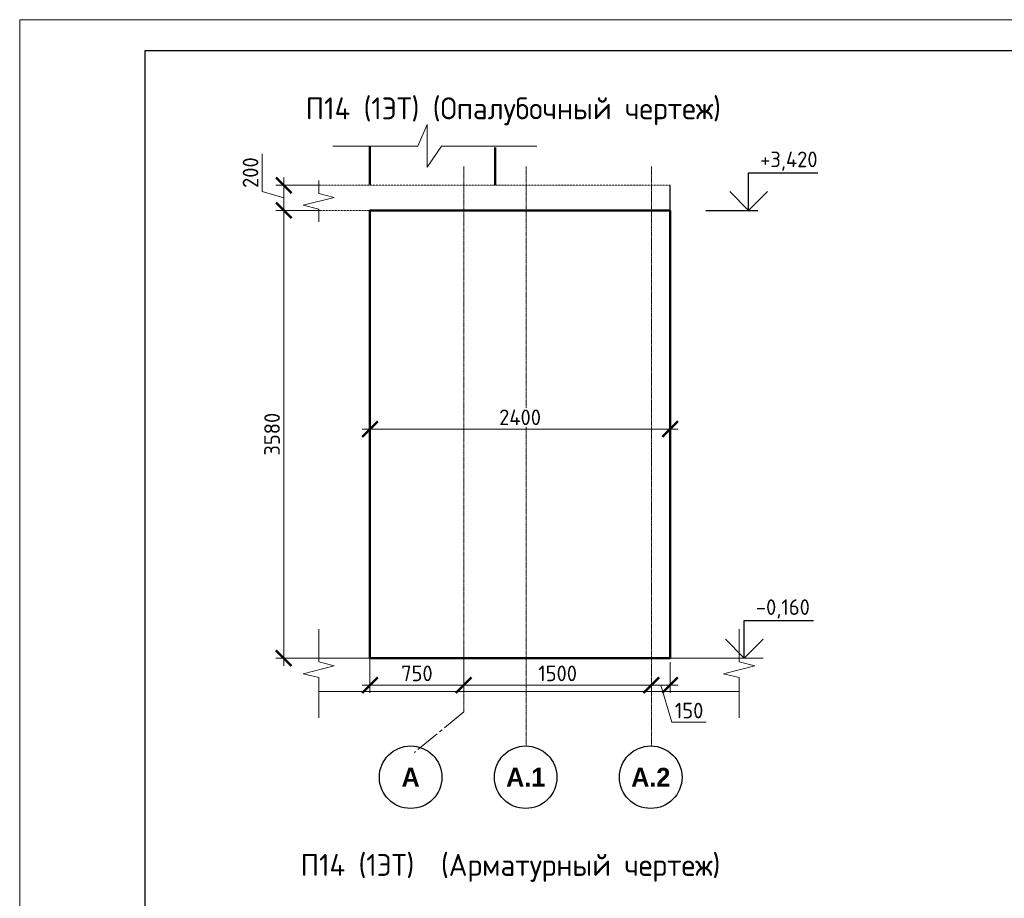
# Model space of a CAD drawing. Header units: millimetres. Extents: x 263826 to 1718326, y -423071 to 70137.
# Tile 466 of 486: x 1096675 to 1112419, y -125002 to -110951. Entities that reach past the tile are written whole.
import ezdxf

# ---------------------------------------------------------------- set-up
doc = ezdxf.new("R2010")
doc.units = ezdxf.units.MM
for name, pattern in [('01 Штриховая _4 мм_', [6, 3.5, -2.5]), ('______5', [1100, 800, -100, 100, -100]), ('осевая', [50.8, 31.75, -6.35, 6.35, -6.35])]:
    doc.linetypes.add(name, pattern=pattern)
for name, color, linetype, lineweight in [('AF_Perekritie', 90, 'Continuous', 18), ('AF_Stena', 90, 'Continuous', 18), ('KR_Fundament', 253, 'Continuous', 18), ('Оси', 40, '______5', 18), ('РАЗМЕРЫ', 1, 'Continuous', 9), ('ТОНКИЕ', 7, 'Continuous', 9)]:
    doc.layers.add(name, color=color, linetype=linetype, lineweight=lineweight)
doc.layers.add('ТОЛСТЫЕ_ОСНОВНЫЕ', color=6, linetype='Continuous')
doc.styles.add('Century Gothic', font='GOTHIC.TTF')
doc.styles.add('GOST-2.304_Type-B', font='GOST_Common.ttf')
doc.dimstyles.new('мой 25', dxfattribs={"dimscale": 100, "dimtxt": 2.5, "dimasz": 2.5, "dimexe": 1.25, "dimexo": 0.625, "dimtad": 1, "dimdec": 0, "dimlfac": 0.5, "dimtxsty": 'GOST-2.304_Type-B', "dimblk": 'ARCHTICK', "dimcen": 2.5, "dimdle": 1.25, "dimaunit": 1, "dimadec": 1, "dimazin": 2, "dimtfac": 1, "dimtdec": 0, "dimtmove": 1, "dimatfit": 3, "dimfxl": 6, "dimfxlon": 1, "dimtfill": 1, "dimlwd": -1, "dimlwe": -1, "dimarcsym": 0})

# ---------------------------------------------------------------- blocks, each defined once
blk = doc.blocks.new('*U46')
at = {"layer": 'ТОЛСТЫЕ_ОСНОВНЫЕ', "color": 6}
blk.add_lwpolyline([(20, 5), (415, 5), (415, 292), (20, 292)], close=True, dxfattribs=at)
at = {"layer": 'ТОНКИЕ'}
blk.add_lwpolyline([(0, 0), (420, 0), (420, 297), (0, 297)], close=True, dxfattribs=at)
blk = doc.blocks.new('_ArchTick')
at = {"color": 0, "linetype": 'ByBlock', "const_width": 0.15}
blk.add_lwpolyline([(-0.5, -0.5), (0.5, 0.5)], dxfattribs=at)
blk = doc.blocks.new('*D2617')
at = {"layer": 'DEFPOINTS', "color": 0, "transparency": 16777216}
for p in [(1101816, -113600), (1100897, -114000), (1102276, -114000)]:
    blk.add_point(p, dxfattribs=at)
at = {"layer": 'РАЗМЕРЫ', "color": 0, "linetype": 'Continuous', "transparency": 16777216}
for p, q in [((1100553, -113697), (1100553, -113097)), ((1100897, -113475), (1100897, -114125)), ((1101497, -113600), (1100772, -113600)), ((1100897, -113800), (1100553, -113697)), ((1101497, -114000), (1100772, -114000))]:
    blk.add_line(p, q, dxfattribs=at)
at = {"layer": 'РАЗМЕРЫ', "color": 0, "transparency": 16777216, "xscale": 250, "yscale": 250, "zscale": 250}
for p, rotation in [((1100897, -113600), 90), ((1100897, -114000), 270)]:
    blk.add_blockref('_ArchTick', p, dxfattribs=dict(at, rotation=rotation))
at = {"layer": 'РАЗМЕРЫ', "color": 0, "lineweight": 0, "transparency": 16777216, "insert": (1100366, -113397), "char_height": 250, "attachment_point": 5, "rotation": 90, "style": 'GOST-2.304_Type-B', "bg_fill": 3, "box_fill_scale": 1.1, "bg_fill_color": 256, "bg_fill_true_color": 13158600, "bg_fill_transparency": 0}
blk.add_mtext('200', dxfattribs=at)
blk = doc.blocks.new('*D2618')
at = {"layer": 'DEFPOINTS', "color": 0, "transparency": 16777216}
for p in [(1102276, -114000), (1100897, -121160), (1102375, -121160)]:
    blk.add_point(p, dxfattribs=at)
at = {"layer": 'РАЗМЕРЫ', "color": 0, "linetype": 'Continuous', "transparency": 16777216}
for p, q in [((1100897, -113875), (1100897, -121285)), ((1101497, -114000), (1100772, -114000)), ((1101497, -121160), (1100772, -121160))]:
    blk.add_line(p, q, dxfattribs=at)
at = {"layer": 'РАЗМЕРЫ', "color": 0, "transparency": 16777216, "xscale": 250, "yscale": 250, "zscale": 250}
for p, rotation in [((1100897, -114000), 90), ((1100897, -121160), 270)]:
    blk.add_blockref('_ArchTick', p, dxfattribs=dict(at, rotation=rotation))
at = {"layer": 'РАЗМЕРЫ', "color": 0, "lineweight": 0, "transparency": 16777216, "insert": (1100710, -117580), "char_height": 250, "attachment_point": 5, "rotation": 90, "style": 'GOST-2.304_Type-B', "bg_fill": 3, "box_fill_scale": 1.1, "bg_fill_color": 256, "bg_fill_true_color": 13158600, "bg_fill_transparency": 0}
blk.add_mtext('3580', dxfattribs=at)
blk = doc.blocks.new('*D2632')
at = {"layer": 'DEFPOINTS', "color": 0, "transparency": 16777216}
for p in [(1102276, -117498), (1102276, -117580), (1107076, -117580)]:
    blk.add_point(p, dxfattribs=at)
at = {"layer": 'РАЗМЕРЫ', "color": 0, "linetype": 'Continuous', "transparency": 16777216}
for p, q in [((1102276, -117518), (1102276, -117373)), ((1107076, -117518), (1107076, -117373)), ((1107201, -117498), (1102151, -117498))]:
    blk.add_line(p, q, dxfattribs=at)
at = {"layer": 'РАЗМЕРЫ', "color": 0, "transparency": 16777216, "xscale": 250, "yscale": 250, "zscale": 250, "rotation": 180}
blk.add_blockref('_ArchTick', (1102276, -117498), dxfattribs=at)
at = {"layer": 'РАЗМЕРЫ', "color": 0, "transparency": 16777216, "xscale": 250, "yscale": 250, "zscale": 250}
blk.add_blockref('_ArchTick', (1107076, -117498), dxfattribs=at)
at = {"layer": 'РАЗМЕРЫ', "color": 0, "lineweight": 0, "transparency": 16777216, "insert": (1104676, -117310), "char_height": 250, "attachment_point": 5, "style": 'GOST-2.304_Type-B', "bg_fill": 3, "box_fill_scale": 1.1, "bg_fill_color": 256, "bg_fill_true_color": 13158600, "bg_fill_transparency": 0}
blk.add_mtext('2400', dxfattribs=at)
blk = doc.blocks.new('*D3005')
at = {"layer": 'DEFPOINTS', "color": 0, "transparency": 16777216}
for p in [(1107076, -121160), (1106776, -121500), (1107076, -121593)]:
    blk.add_point(p, dxfattribs=at)
at = {"layer": 'РАЗМЕРЫ', "color": 0, "linetype": 'Continuous', "transparency": 16777216}
for p, q in [((1107076, -121223), (1107076, -121718)), ((1106651, -121593), (1107201, -121593)), ((1106776, -121562), (1106776, -121718)), ((1106926, -121593), (1107104, -122186)), ((1107104, -122186), (1107654, -122186))]:
    blk.add_line(p, q, dxfattribs=at)
at = {"layer": 'РАЗМЕРЫ', "color": 0, "transparency": 16777216, "xscale": 250, "yscale": 250, "zscale": 250, "rotation": 180}
blk.add_blockref('_ArchTick', (1106776, -121593), dxfattribs=at)
at = {"layer": 'РАЗМЕРЫ', "color": 0, "transparency": 16777216, "xscale": 250, "yscale": 250, "zscale": 250}
blk.add_blockref('_ArchTick', (1107076, -121593), dxfattribs=at)
at = {"layer": 'РАЗМЕРЫ', "color": 0, "lineweight": 0, "transparency": 16777216, "insert": (1107379, -121999), "char_height": 250, "attachment_point": 5, "style": 'GOST-2.304_Type-B', "bg_fill": 3, "box_fill_scale": 1.1, "bg_fill_color": 256, "bg_fill_true_color": 13158600, "bg_fill_transparency": 0}
blk.add_mtext('150', dxfattribs=at)
blk = doc.blocks.new('*D3006')
at = {"layer": 'DEFPOINTS', "color": 0, "transparency": 16777216}
for p in [(1103776, -120881), (1106776, -121500), (1103776, -121593)]:
    blk.add_point(p, dxfattribs=at)
at = {"layer": 'РАЗМЕРЫ', "color": 0, "linetype": 'Continuous', "transparency": 16777216}
for p, q in [((1103776, -120993), (1103776, -121718)), ((1106901, -121593), (1103651, -121593)), ((1106776, -121562), (1106776, -121718))]:
    blk.add_line(p, q, dxfattribs=at)
at = {"layer": 'РАЗМЕРЫ', "color": 0, "transparency": 16777216, "xscale": 250, "yscale": 250, "zscale": 250, "rotation": 180}
blk.add_blockref('_ArchTick', (1103776, -121593), dxfattribs=at)
at = {"layer": 'РАЗМЕРЫ', "color": 0, "transparency": 16777216, "xscale": 250, "yscale": 250, "zscale": 250}
blk.add_blockref('_ArchTick', (1106776, -121593), dxfattribs=at)
at = {"layer": 'РАЗМЕРЫ', "color": 0, "lineweight": 0, "transparency": 16777216, "insert": (1105276, -121405), "char_height": 250, "attachment_point": 5, "style": 'GOST-2.304_Type-B', "bg_fill": 3, "box_fill_scale": 1.1, "bg_fill_color": 256, "bg_fill_true_color": 13158600, "bg_fill_transparency": 0}
blk.add_mtext('1500', dxfattribs=at)
blk = doc.blocks.new('*D3007')
at = {"layer": 'DEFPOINTS', "color": 0, "transparency": 16777216}
for p in [(1102276, -120761), (1103776, -120881), (1102276, -121593)]:
    blk.add_point(p, dxfattribs=at)
at = {"layer": 'РАЗМЕРЫ', "color": 0, "linetype": 'Continuous', "transparency": 16777216}
for p, q in [((1102276, -120993), (1102276, -121718)), ((1103776, -120993), (1103776, -121718)), ((1103901, -121593), (1102151, -121593))]:
    blk.add_line(p, q, dxfattribs=at)
at = {"layer": 'РАЗМЕРЫ', "color": 0, "transparency": 16777216, "xscale": 250, "yscale": 250, "zscale": 250, "rotation": 180}
blk.add_blockref('_ArchTick', (1102276, -121593), dxfattribs=at)
at = {"layer": 'РАЗМЕРЫ', "color": 0, "transparency": 16777216, "xscale": 250, "yscale": 250, "zscale": 250}
blk.add_blockref('_ArchTick', (1103776, -121593), dxfattribs=at)
at = {"layer": 'РАЗМЕРЫ', "color": 0, "lineweight": 0, "transparency": 16777216, "insert": (1103026, -121405), "char_height": 250, "attachment_point": 5, "style": 'GOST-2.304_Type-B', "bg_fill": 3, "box_fill_scale": 1.1, "bg_fill_color": 256, "bg_fill_true_color": 13158600, "bg_fill_transparency": 0}
blk.add_mtext('750', dxfattribs=at)

msp = doc.modelspace()

# ---------------------------------------------------------------- linework, layer by layer
at = {"color": 1}
msp.add_line((1107075.95325, -114000.0792), (1107075.95325, -113600.0792), dxfattribs=at)
for points in [[(1108330.26513, -114000.0792), (1108330.26513, -113400.0792)], [(1108330.26513, -113400.0792), (1109435.53988, -113400.0792)], [(1108630.26513, -113700.0792), (1108330.26513, -114000.0792), (1108030.26513, -113700.0792)], [(1107645.69838, -114000.0792), (1108480.26513, -114000.0792)], [(1108261.38255, -121160.0792), (1108261.38255, -120560.0792)], [(1108261.38255, -120560.0792), (1109366.6573, -120560.0792)], [(1108561.38255, -120860.0792), (1108261.38255, -121160.0792), (1107961.38255, -120860.0792)]]:
    msp.add_lwpolyline(points)
at = {"color": 0, "linetype": 'ByBlock', "lineweight": -2}
for centre in [(1102925.84826, -123065.19245), (1104765.84826, -123065.19245), (1106765.84826, -123065.19245)]:
    msp.add_circle(centre, 500, dxfattribs=at)
at = {"layer": 'AF_Perekritie', "linetype": '01 Штриховая _4 мм_', "lineweight": 9}
for p, q in [((1107075.95325, -113600.0792), (1101455.7187, -113600.0792)), ((1101455.7187, -114000.0792), (1107075.95325, -114000.0792))]:
    msp.add_line(p, q, dxfattribs=at)
at = {"layer": 'AF_Stena', "lineweight": 50}
for p, q in [((1104275.95325, -113599.35411), (1104275.95325, -112996.43713)), ((1107075.95325, -114000.0792), (1102275.95411, -114000.0792)), ((1102275.95411, -114000.0792), (1102275.95411, -121160.0792)), ((1107075.95325, -121160.0792), (1107075.95325, -114000.0792))]:
    msp.add_line(p, q, dxfattribs=at)
at = {"layer": 'AF_Stena', "lineweight": 20}
for points in [[(1101455.7187, -113675.0792), (1101455.7187, -113525.0792)], [(1101705.7187, -113792.5794), (1101205.7187, -113917.5794)], [(1101455.7187, -113675.0792), (1101455.7187, -113730.0794)], [(1101455.7187, -113730.0794), (1101705.7187, -113792.5794)], [(1101205.7187, -113917.5794), (1101455.7187, -113980.0794)], [(1101455.7187, -113980.0794), (1101455.7187, -114035.0796)], [(1101455.7187, -114035.0796), (1101455.7187, -114185.0796)], [(1108177.45873, -121167.48632), (1108177.45873, -120695.62698)], [(1108177.45873, -121167.48632), (1108177.45873, -121222.48652)], [(1108177.45873, -121222.48652), (1108427.45873, -121284.98652)], [(1108427.45873, -121284.98652), (1107927.45873, -121409.98652)], [(1101205.7187, -121409.98652), (1101455.7187, -121472.48652)], [(1101455.7187, -121472.48652), (1101455.7187, -121527.48672)], [(1101455.7187, -121527.48672), (1101455.7187, -122113.17533)], [(1107927.45873, -121409.98652), (1108177.45873, -121472.48652)], [(1108177.45873, -121472.48652), (1108177.45873, -121527.48672)], [(1108177.45873, -121527.48672), (1108177.45873, -122113.17533)]]:
    msp.add_lwpolyline(points, dxfattribs=at)
at = {"layer": 'KR_Fundament', "lineweight": 9}
msp.add_line((1101455.7187, -121694.05314), (1108177.45873, -121694.05314), dxfattribs=at)
at = {"layer": 'Оси', "color": 16, "linetype": 'осевая', "lineweight": 0, "ltscale": 0.5, "transparency": 33554687}
for p, q in [((1103775.95325, -122021.00936), (1103775.95325, -113300.5014)), ((1104775.95325, -122562.57158), (1104775.95325, -113300.5014)), ((1106775.95325, -122562.57158), (1106775.95325, -113300.5014))]:
    msp.add_line(p, q, dxfattribs=at)
at = {"layer": 'Оси', "color": 16, "linetype": '______5', "lineweight": 0, "ltscale": 0.5, "transparency": 33554687}
msp.add_line((1103775.95325, -122021.00936), (1102985.66089, -122669.82942), dxfattribs=at)
at = {"layer": 'РАЗМЕРЫ', "color": 4}
for p, q in [((1103040.85611, -112975.30806), (1103192.26348, -112625.75066)), ((1103192.26348, -112625.75066), (1103192.26348, -113310.55612)), ((1101683.27446, -112975.30806), (1103040.85611, -112975.30806)), ((1103192.26348, -113310.55612), (1103420.62231, -112975.30806)), ((1103420.62231, -112975.30806), (1104942.50246, -112975.30806))]:
    msp.add_line(p, q, dxfattribs=at)

# ---------------------------------------------------------------- block references
at = {"xscale": 100, "yscale": 100, "zscale": 100}
msp.add_blockref('*U46', (1096675.02999, -140651.33079), dxfattribs=at)

# ---------------------------------------------------------------- texts
at = {"style": 'GOST-2.304_Type-B'}
for s, p in [('+3,420', (1108516.1836, -113310.0792)), ('-0,160', (1108447.30102, -120470.0792))]:
    msp.add_text(s, height=249.999994, dxfattribs=at).set_placement(p)
at = {"layer": 'Оси', "color": 16, "linetype": 'Continuous', "lineweight": 25, "transparency": 33554687, "char_height": 600, "attachment_point": 5, "style": 'Century Gothic'}
for s, insert, width in [('\\A1;{\\fCentury Gothic|i0|b1;\\H300.000000;\\W1.000000;\\C16;А}\\P', (1102925.84826, -123065.19245), 920), ('\\A1;{\\fCentury Gothic|i0|b1;\\H300.000000;\\W1.000000;\\C16;А.1}\\P', (1104765.84826, -123065.19245), 1620), ('\\A1;{\\fCentury Gothic|i0|b1;\\H300.000000;\\W1.000000;\\C16;А.2}\\P', (1106765.84826, -123065.19245), 1620)]:
    msp.add_mtext(s, dxfattribs=dict(at, insert=insert, width=width))
at = {"layer": 'РАЗМЕРЫ', "char_height": 350, "attachment_point": 5, "style": 'GOST-2.304_Type-B'}
for s, width, insert in [('П14 (1ЭТ) (Опалубочный чертеж)', 9816.0881275, (1104567.79772, -112416.74707)), ('П14 (1ЭТ)  (Арматурный чертеж)', 10326.6934546, (1104522.4896, -124515.90882))]:
    msp.add_mtext_dynamic_manual_height_columns(s, width=width, gutter_width=625, heights=[0], dxfattribs=dict(at, insert=insert))

# ---------------------------------------------------------------- next in the draw order: dimensions: what is measured, and where the dimension line sits
at = {"layer": 'РАЗМЕРЫ', "lineweight": 0}
dim = msp.add_linear_dim(base=(1100897.22131, -114000.0792), p1=(1101816.18864, -113600.0792), p2=(1102275.95411, -114000.0792), angle=90, dimstyle='мой 25', dxfattribs=at)
dim.commit()
dim.dimension.update_dxf_attribs({"geometry": '*D2617', "text_midpoint": (1100365.97131, -113634.4542)})

# ---------------------------------------------------------------- next in the draw order: linework, layer by layer
at = {"layer": 'AF_Stena', "lineweight": 50}
msp.add_line((1102275.95411, -113584.94341), (1102275.95411, -112982.02643), dxfattribs=at)

# ---------------------------------------------------------------- next in the draw order: dimensions: what is measured, and where the dimension line sits
at = {"layer": 'РАЗМЕРЫ', "lineweight": 0}
dim = msp.add_linear_dim(base=(1100897.22131, -121160.0792), p1=(1102275.95411, -114000.0792), p2=(1102374.86183, -121160.0792), angle=90, dimstyle='мой 25', dxfattribs=at)
dim.commit()
dim.dimension.update_dxf_attribs({"geometry": '*D2618', "text_midpoint": (1100709.72131, -117580.0792)})

# ---------------------------------------------------------------- next in the draw order: linework, layer by layer
at = {"layer": 'AF_Stena', "lineweight": 50}
msp.add_line((1102275.95411, -121160.0792), (1107075.95325, -121160.0792), dxfattribs=at)
at = {"layer": 'AF_Stena', "lineweight": 20}
for points in [[(1101455.7187, -121167.48632), (1101455.7187, -120695.62698)], [(1101455.7187, -121167.48632), (1101455.7187, -121222.48652)], [(1101455.7187, -121222.48652), (1101705.7187, -121284.98652)], [(1101705.7187, -121284.98652), (1101205.7187, -121409.98652)]]:
    msp.add_lwpolyline(points, dxfattribs=at)
at = {"layer": 'KR_Fundament', "lineweight": 9}
msp.add_line((1108561.96042, -121160.0792), (1101455.7187, -121160.0792), dxfattribs=at)

# ---------------------------------------------------------------- next in the draw order: dimensions: what is measured, and where the dimension line sits
at = {"layer": 'РАЗМЕРЫ', "lineweight": 0}
dim = msp.add_linear_dim(base=(1102275.95411, -117497.75556), p1=(1107075.95325, -117580.0792), p2=(1102275.95411, -117580.0792), dimstyle='мой 25', dxfattribs=at)
dim.commit()
dim.dimension.update_dxf_attribs({"geometry": '*D2632', "text_midpoint": (1104675.95368, -117310.25556)})

# ---------------------------------------------------------------- next in the draw order: dimensions: what is measured, and where the dimension line sits
dim = msp.add_linear_dim(base=(1107075.95325, -121592.60104), p1=(1106775.95325, -121499.98404), p2=(1107075.95325, -121160.0792), dimstyle='мой 25', dxfattribs=at)
dim.commit()
dim.dimension.update_dxf_attribs({"geometry": '*D3005', "text_midpoint": (1107166.57825, -121998.85104)})

# ---------------------------------------------------------------- next in the draw order: dimensions: what is measured, and where the dimension line sits
dim = msp.add_linear_dim(base=(1103775.95325, -121592.60104), p1=(1106775.95325, -121499.98404), p2=(1103775.95325, -120881.19284), dimstyle='мой 25', dxfattribs=at)
dim.commit()
dim.dimension.update_dxf_attribs({"geometry": '*D3006', "text_midpoint": (1105275.95325, -121405.10104)})

# ---------------------------------------------------------------- next in the draw order: dimensions: what is measured, and where the dimension line sits
dim = msp.add_linear_dim(base=(1102275.95411, -121592.60104), p1=(1103775.95325, -120881.19284), p2=(1102275.95411, -120761.29614), dimstyle='мой 25', dxfattribs=at)
dim.commit()
dim.dimension.update_dxf_attribs({"geometry": '*D3007', "text_midpoint": (1103025.95368, -121405.10104)})

doc.saveas('drawing.dxf')
